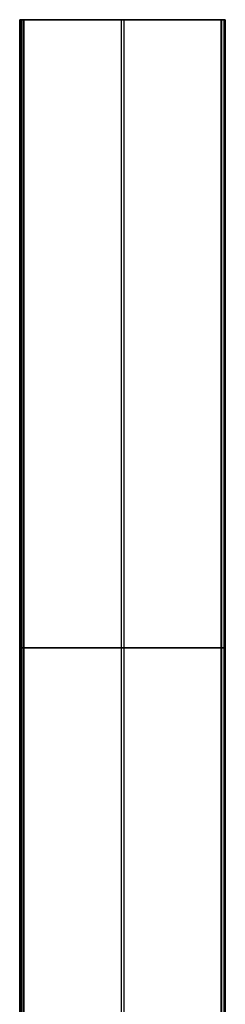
# Model space of a CAD drawing. Header units: millimetres. Extents: x 6038 to 7358, y -8545 to -7225.
# Tile 285 of 285: x 6647 to 6750, y -7718 to -7225. Entities that reach past the tile are written whole.
import ezdxf

# ---------------------------------------------------------------- set-up
doc = ezdxf.new("R2010")
doc.units = ezdxf.units.MM

msp = doc.modelspace()

# ---------------------------------------------------------------- linework, layer by layer
at = {"color": 7, "true_color": 0xffffff}
for p, q in [((6646.73, -7224.67, 56.28), (6646.72, -7224.67, 56.24)), ((6646.72, -7224.67, 56.24), (6646.72, -7224.67, 56.21)), ((6646.72, -7224.67, 56.21), (6646.72, -7224.67, 56.18)), ((6646.72, -7224.67, 56.18), (6646.72, -7224.67, 56.14)), ((6646.72, -7224.67, 56.14), (6646.72, -7224.67, 56.11)), ((6646.72, -7224.67, 56.11), (6646.72, -7224.67, 56.07)), ((6646.72, -7224.67, 56.07), (6646.72, -7224.67, 56.04)), ((6646.72, -7224.67, 56.04), (6646.73, -7224.67, 56.01)), ((6646.73, -7224.67, 56.28), (6646.72, -7224.67, 56.24)), ((6646.72, -7224.67, 56.24), (6646.72, -7224.67, 56.21)), ((6646.72, -7224.67, 56.21), (6646.72, -7224.67, 56.18)), ((6646.72, -7224.67, 56.18), (6646.72, -7224.67, 56.14)), ((6646.72, -7224.67, 56.14), (6646.72, -7224.67, 56.11)), ((6646.72, -7224.67, 56.11), (6646.72, -7224.67, 56.07)), ((6646.72, -7224.67, 56.07), (6646.72, -7224.67, 56.04)), ((6646.72, -7224.67, 56.04), (6646.73, -7224.67, 56.01)), ((6646.74, -7224.67, 56.31), (6646.73, -7224.67, 56.28)), ((6646.73, -7224.67, 56.01), (6646.73, -7224.67, 55.97)), ((6646.73, -7224.67, 55.97), (6646.74, -7224.67, 55.94)), ((6646.74, -7224.67, 56.31), (6646.73, -7224.67, 56.28)), ((6646.73, -7224.67, 56.01), (6646.73, -7224.67, 55.97)), ((6646.73, -7224.67, 55.97), (6646.74, -7224.67, 55.94)), ((6646.75, -7224.67, 56.38), (6646.74, -7224.67, 56.35)), ((6646.74, -7224.67, 56.35), (6646.74, -7224.67, 56.31)), ((6646.74, -7224.67, 55.94), (6646.74, -7224.67, 55.91)), ((6646.74, -7224.67, 55.91), (6646.74, -7854.67, 55.91)), ((6646.74, -7224.67, 55.91), (6646.74, -7854.67, 55.91)), ((6646.74, -7224.67, 55.91), (6647.53, -7224.67, 52.5)), ((6646.75, -7224.67, 56.38), (6646.74, -7224.67, 56.35)), ((6646.74, -7224.67, 56.35), (6646.74, -7224.67, 56.31)), ((6646.74, -7224.67, 55.94), (6646.74, -7224.67, 55.91)), ((6646.74, -7224.67, 55.91), (6647.53, -7224.67, 52.5)), ((6646.76, -7224.67, 56.41), (6646.75, -7224.67, 56.38)), ((6646.76, -7224.67, 56.41), (6646.75, -7224.67, 56.38)), ((6646.77, -7224.67, 56.44), (6646.76, -7224.67, 56.41)), ((6646.77, -7224.67, 56.44), (6646.76, -7224.67, 56.41)), ((6646.78, -7224.67, 56.48), (6646.77, -7224.67, 56.44)), ((6646.78, -7224.67, 56.48), (6646.77, -7224.67, 56.44)), ((6646.79, -7224.67, 56.51), (6646.78, -7224.67, 56.48)), ((6646.79, -7224.67, 56.51), (6646.78, -7224.67, 56.48)), ((6646.81, -7224.67, 56.54), (6646.79, -7224.67, 56.51)), ((6646.81, -7224.67, 56.54), (6646.79, -7224.67, 56.51)), ((6646.82, -7224.67, 56.57), (6646.81, -7224.67, 56.54)), ((6646.82, -7224.67, 56.57), (6646.81, -7224.67, 56.54)), ((6646.84, -7224.67, 56.6), (6646.82, -7224.67, 56.57)), ((6646.84, -7224.67, 56.6), (6646.82, -7224.67, 56.57)), ((6646.85, -7224.67, 56.63), (6646.84, -7224.67, 56.6)), ((6646.85, -7224.67, 56.63), (6646.84, -7224.67, 56.6)), ((6646.87, -7224.67, 56.66), (6646.85, -7224.67, 56.63)), ((6646.87, -7224.67, 56.66), (6646.85, -7224.67, 56.63)), ((6646.89, -7224.67, 56.69), (6646.87, -7224.67, 56.66)), ((6646.87, -7854.67, 56.66), (6646.87, -7224.67, 56.66)), ((6646.89, -7224.67, 56.69), (6646.87, -7224.67, 56.66)), ((6646.91, -7224.67, 56.72), (6646.89, -7224.67, 56.69)), ((6646.91, -7224.67, 56.72), (6646.89, -7224.67, 56.69)), ((6646.93, -7224.67, 56.74), (6646.91, -7224.67, 56.72)), ((6646.93, -7224.67, 56.74), (6646.91, -7224.67, 56.72)), ((6646.95, -7224.67, 56.77), (6646.93, -7224.67, 56.74)), ((6646.95, -7224.67, 56.77), (6646.93, -7224.67, 56.74)), ((6646.97, -7224.67, 56.8), (6646.95, -7224.67, 56.77)), ((6646.97, -7224.67, 56.8), (6646.95, -7224.67, 56.77)), ((6647, -7224.67, 56.82), (6646.97, -7224.67, 56.8)), ((6647, -7224.67, 56.82), (6646.97, -7224.67, 56.8)), ((6647.02, -7224.67, 56.85), (6647, -7224.67, 56.82)), ((6647.02, -7224.67, 56.85), (6647, -7224.67, 56.82)), ((6647.04, -7224.67, 56.87), (6647.02, -7224.67, 56.85)), ((6647.04, -7224.67, 56.87), (6647.02, -7224.67, 56.85)), ((6647.07, -7224.67, 56.89), (6647.04, -7224.67, 56.87)), ((6647.07, -7224.67, 56.89), (6647.04, -7224.67, 56.87)), ((6647.1, -7224.67, 56.91), (6647.07, -7224.67, 56.89)), ((6647.1, -7224.67, 56.91), (6647.07, -7224.67, 56.89)), ((6647.12, -7224.67, 56.93), (6647.1, -7224.67, 56.91)), ((6647.12, -7224.67, 56.93), (6647.1, -7224.67, 56.91)), ((6647.15, -7224.67, 56.95), (6647.12, -7224.67, 56.93)), ((6647.15, -7224.67, 56.95), (6647.12, -7224.67, 56.93)), ((6647.14, -7224.67, 54.2), (6647.14, -7854.67, 54.2)), ((6647.18, -7224.67, 56.97), (6647.15, -7224.67, 56.95)), ((6647.18, -7224.67, 56.97), (6647.15, -7224.67, 56.95)), ((6647.21, -7224.67, 56.99), (6647.18, -7224.67, 56.97)), ((6647.21, -7224.67, 56.99), (6647.18, -7224.67, 56.97)), ((6647.24, -7224.67, 57.01), (6647.21, -7224.67, 56.99)), ((6647.24, -7224.67, 57.01), (6647.21, -7224.67, 56.99)), ((6647.27, -7224.67, 57.02), (6647.24, -7224.67, 57.01)), ((6647.27, -7224.67, 57.02), (6647.24, -7224.67, 57.01)), ((6647.3, -7224.67, 57.04), (6647.27, -7224.67, 57.02)), ((6647.3, -7224.67, 57.04), (6647.27, -7224.67, 57.02)), ((6647.33, -7224.67, 57.05), (6647.3, -7224.67, 57.04)), ((6647.33, -7224.67, 57.05), (6647.3, -7224.67, 57.04)), ((6647.36, -7224.67, 57.07), (6647.33, -7224.67, 57.05)), ((6647.36, -7224.67, 57.07), (6647.33, -7224.67, 57.05)), ((6647.39, -7224.67, 57.08), (6647.36, -7224.67, 57.07)), ((6647.39, -7224.67, 57.08), (6647.36, -7224.67, 57.07)), ((6647.43, -7224.67, 57.09), (6647.39, -7224.67, 57.08)), ((6647.43, -7224.67, 57.09), (6647.39, -7224.67, 57.08)), ((6647.46, -7224.67, 57.1), (6647.43, -7224.67, 57.09)), ((6647.46, -7224.67, 57.1), (6647.43, -7224.67, 57.09)), ((6647.49, -7224.67, 57.1), (6647.46, -7224.67, 57.1)), ((6647.49, -7224.67, 57.1), (6647.46, -7224.67, 57.1)), ((6647.49, -7854.67, 57.1), (6647.49, -7224.67, 57.1)), ((6647.49, -7854.67, 57.1), (6647.49, -7224.67, 57.1)), ((6747.85, -7224.67, 80.27), (6647.49, -7224.67, 57.1)), ((6747.85, -7224.67, 80.27), (6647.49, -7224.67, 57.1)), ((6647.53, -7224.67, 52.5), (6647.53, -7854.67, 52.5)), ((6647.53, -7224.67, 52.5), (6647.53, -7854.67, 52.5)), ((6647.53, -7224.67, 52.5), (6647.54, -7224.67, 52.46)), ((6647.53, -7224.67, 52.5), (6647.54, -7224.67, 52.46)), ((6647.54, -7224.67, 52.46), (6647.55, -7224.67, 52.43)), ((6647.54, -7224.67, 52.46), (6647.55, -7224.67, 52.43)), ((6647.55, -7224.67, 52.43), (6647.56, -7224.67, 52.4)), ((6647.55, -7224.67, 52.43), (6647.56, -7224.67, 52.4)), ((6647.56, -7224.67, 52.4), (6647.57, -7224.67, 52.36)), ((6647.56, -7224.67, 52.4), (6647.57, -7224.67, 52.36)), ((6647.57, -7224.67, 52.36), (6647.58, -7224.67, 52.33)), ((6647.57, -7224.67, 52.36), (6647.58, -7224.67, 52.33)), ((6647.58, -7224.67, 52.33), (6647.6, -7224.67, 52.3)), ((6647.58, -7224.67, 52.33), (6647.6, -7224.67, 52.3)), ((6647.6, -7224.67, 52.3), (6647.61, -7224.67, 52.27)), ((6647.6, -7224.67, 52.3), (6647.61, -7224.67, 52.27)), ((6647.61, -7224.67, 52.27), (6647.63, -7224.67, 52.24)), ((6647.61, -7224.67, 52.27), (6647.63, -7224.67, 52.24)), ((6647.63, -7224.67, 52.24), (6647.65, -7224.67, 52.21)), ((6647.63, -7224.67, 52.24), (6647.65, -7224.67, 52.21)), ((6647.65, -7224.67, 52.21), (6647.66, -7224.67, 52.18)), ((6647.65, -7224.67, 52.21), (6647.66, -7224.67, 52.18)), ((6647.66, -7224.67, 52.18), (6647.68, -7224.67, 52.15)), ((6647.66, -7224.67, 52.18), (6647.68, -7224.67, 52.15)), ((6647.68, -7224.67, 52.15), (6647.7, -7224.67, 52.13)), ((6647.68, -7224.67, 52.15), (6647.7, -7224.67, 52.13)), ((6647.7, -7224.67, 52.13), (6647.72, -7224.67, 52.1)), ((6647.7, -7224.67, 52.13), (6647.72, -7224.67, 52.1)), ((6647.72, -7224.67, 52.1), (6647.74, -7224.67, 52.07)), ((6647.72, -7224.67, 52.1), (6647.74, -7224.67, 52.07)), ((6647.74, -7224.67, 52.07), (6647.77, -7224.67, 52.05)), ((6647.74, -7224.67, 52.07), (6647.77, -7224.67, 52.05)), ((6647.77, -7224.67, 52.05), (6647.79, -7224.67, 52.02)), ((6647.77, -7224.67, 52.05), (6647.79, -7224.67, 52.02)), ((6647.79, -7224.67, 52.02), (6647.81, -7224.67, 52)), ((6647.79, -7224.67, 52.02), (6647.81, -7224.67, 52)), ((6647.81, -7224.67, 52), (6647.84, -7224.67, 51.97)), ((6647.81, -7224.67, 52), (6647.84, -7224.67, 51.97)), ((6647.84, -7224.67, 51.97), (6647.87, -7224.67, 51.95)), ((6647.84, -7224.67, 51.97), (6647.87, -7224.67, 51.95)), ((6647.87, -7224.67, 51.95), (6647.89, -7224.67, 51.93)), ((6647.87, -7224.67, 51.95), (6647.89, -7224.67, 51.93)), ((6647.89, -7224.67, 51.93), (6647.92, -7224.67, 51.91)), ((6647.89, -7224.67, 51.93), (6647.92, -7224.67, 51.91)), ((6647.92, -7224.67, 51.91), (6647.95, -7224.67, 51.89)), ((6647.92, -7224.67, 51.91), (6647.95, -7224.67, 51.89)), ((6647.95, -7224.67, 51.89), (6647.98, -7224.67, 51.87)), ((6647.95, -7224.67, 51.89), (6647.98, -7224.67, 51.87)), ((6647.98, -7224.67, 51.87), (6648.01, -7224.67, 51.85)), ((6647.98, -7224.67, 51.87), (6648.01, -7224.67, 51.85)), ((6648.01, -7224.67, 51.85), (6648.03, -7224.67, 51.84)), ((6648.01, -7224.67, 51.85), (6648.03, -7224.67, 51.84)), ((6648.03, -7224.67, 51.84), (6648.07, -7224.67, 51.82)), ((6648.03, -7224.67, 51.84), (6648.07, -7224.67, 51.82)), ((6648.07, -7224.67, 51.82), (6648.1, -7224.67, 51.81)), ((6648.07, -7224.67, 51.82), (6648.1, -7224.67, 51.81)), ((6648.1, -7224.67, 51.81), (6648.13, -7224.67, 51.79)), ((6648.1, -7224.67, 51.81), (6648.13, -7224.67, 51.79)), ((6648.13, -7224.67, 51.79), (6648.16, -7224.67, 51.78)), ((6648.13, -7224.67, 51.79), (6648.16, -7224.67, 51.78)), ((6648.16, -7224.67, 51.78), (6648.19, -7224.67, 51.77)), ((6648.16, -7224.67, 51.78), (6648.19, -7224.67, 51.77)), ((6648.19, -7224.67, 51.77), (6648.22, -7224.67, 51.76)), ((6648.19, -7224.67, 51.77), (6648.22, -7224.67, 51.76)), ((6648.22, -7224.67, 51.76), (6648.26, -7224.67, 51.75)), ((6648.22, -7224.67, 51.76), (6648.26, -7224.67, 51.75)), ((6648.26, -7224.67, 51.75), (6648.29, -7224.67, 51.74)), ((6648.26, -7224.67, 51.75), (6648.29, -7224.67, 51.74)), ((6648.29, -7224.67, 51.74), (6648.32, -7224.67, 51.74)), ((6648.29, -7224.67, 51.74), (6648.32, -7224.67, 51.74)), ((6648.32, -7224.67, 51.74), (6648.36, -7224.67, 51.73)), ((6648.32, -7224.67, 51.74), (6648.36, -7224.67, 51.73)), ((6648.36, -7224.67, 51.73), (6648.39, -7224.67, 51.73)), ((6648.36, -7224.67, 51.73), (6648.39, -7224.67, 51.73)), ((6648.39, -7224.67, 51.73), (6648.43, -7224.67, 51.72)), ((6648.39, -7224.67, 51.73), (6648.43, -7224.67, 51.72)), ((6648.43, -7224.67, 51.72), (6648.46, -7224.67, 51.72)), ((6648.43, -7224.67, 51.72), (6648.46, -7224.67, 51.72)), ((6648.46, -7224.67, 51.72), (6648.49, -7224.67, 51.72)), ((6648.46, -7224.67, 51.72), (6648.49, -7224.67, 51.72)), ((6648.49, -7224.67, 51.72), (6648.53, -7224.67, 51.72)), ((6648.49, -7224.67, 51.72), (6648.53, -7224.67, 51.72)), ((6648.51, -7854.67, 51.72), (6648.51, -7224.67, 51.72)), ((6648.53, -7224.67, 51.72), (6648.56, -7224.67, 51.72)), ((6648.53, -7224.67, 51.72), (6648.56, -7224.67, 51.72)), ((6648.56, -7224.67, 51.72), (6648.6, -7224.67, 51.72)), ((6648.56, -7224.67, 51.72), (6648.6, -7224.67, 51.72)), ((6648.6, -7224.67, 51.72), (6648.63, -7224.67, 51.73)), ((6648.6, -7224.67, 51.72), (6648.63, -7224.67, 51.73)), ((6648.63, -7224.67, 51.73), (6648.66, -7224.67, 51.73)), ((6648.63, -7224.67, 51.73), (6648.66, -7224.67, 51.73)), ((6648.66, -7224.67, 51.73), (6648.7, -7224.67, 51.74)), ((6648.66, -7224.67, 51.73), (6648.7, -7224.67, 51.74)), ((6648.7, -7224.67, 51.74), (6648.73, -7224.67, 51.75)), ((6648.7, -7224.67, 51.74), (6648.73, -7224.67, 51.75)), ((6648.73, -7224.67, 51.75), (6648.73, -7854.67, 51.75)), ((6648.73, -7224.67, 51.75), (6648.73, -7854.67, 51.75)), ((6648.73, -7224.67, 51.75), (6749.09, -7224.67, 74.92)), ((6648.73, -7224.67, 51.75), (6749.09, -7224.67, 74.92)), ((6710.52, -7224.67, 66.01), (6686.07, -7224.67, 66.01)), ((6697.67, -7224.67, 68.69), (6697.67, -7815.46, 68.69)), ((6698.29, -7224.67, 68.83), (6698.29, -7224.67, 63.19)), ((6698.91, -7224.67, 63.33), (6698.91, -7815.46, 63.33)), ((6747.85, -7854.67, 80.27), (6747.85, -7224.67, 80.27)), ((6747.85, -7854.67, 80.27), (6747.85, -7224.67, 80.27)), ((6747.89, -7224.67, 80.28), (6747.85, -7224.67, 80.27)), ((6747.89, -7224.67, 80.28), (6747.85, -7224.67, 80.27)), ((6747.92, -7224.67, 80.29), (6747.89, -7224.67, 80.28)), ((6747.92, -7224.67, 80.29), (6747.89, -7224.67, 80.28)), ((6747.95, -7224.67, 80.29), (6747.92, -7224.67, 80.29)), ((6747.95, -7224.67, 80.29), (6747.92, -7224.67, 80.29)), ((6747.99, -7224.67, 80.3), (6747.95, -7224.67, 80.29)), ((6747.99, -7224.67, 80.3), (6747.95, -7224.67, 80.29)), ((6748.02, -7224.67, 80.3), (6747.99, -7224.67, 80.3)), ((6748.02, -7224.67, 80.3), (6747.99, -7224.67, 80.3)), ((6748.06, -7224.67, 80.3), (6748.02, -7224.67, 80.3)), ((6748.06, -7224.67, 80.3), (6748.02, -7224.67, 80.3)), ((6748.09, -7224.67, 80.3), (6748.06, -7224.67, 80.3)), ((6748.09, -7224.67, 80.3), (6748.06, -7224.67, 80.3)), ((6748.08, -7854.67, 80.3), (6748.08, -7224.67, 80.3)), ((6748.12, -7224.67, 80.3), (6748.09, -7224.67, 80.3)), ((6748.12, -7224.67, 80.3), (6748.09, -7224.67, 80.3)), ((6748.16, -7224.67, 80.3), (6748.12, -7224.67, 80.3)), ((6748.16, -7224.67, 80.3), (6748.12, -7224.67, 80.3)), ((6748.19, -7224.67, 80.29), (6748.16, -7224.67, 80.3)), ((6748.19, -7224.67, 80.29), (6748.16, -7224.67, 80.3)), ((6748.23, -7224.67, 80.29), (6748.19, -7224.67, 80.29)), ((6748.23, -7224.67, 80.29), (6748.19, -7224.67, 80.29)), ((6748.26, -7224.67, 80.28), (6748.23, -7224.67, 80.29)), ((6748.26, -7224.67, 80.28), (6748.23, -7224.67, 80.29)), ((6748.29, -7224.67, 80.28), (6748.26, -7224.67, 80.28)), ((6748.29, -7224.67, 80.28), (6748.26, -7224.67, 80.28)), ((6748.33, -7224.67, 80.27), (6748.29, -7224.67, 80.28)), ((6748.33, -7224.67, 80.27), (6748.29, -7224.67, 80.28)), ((6748.36, -7224.67, 80.26), (6748.33, -7224.67, 80.27)), ((6748.36, -7224.67, 80.26), (6748.33, -7224.67, 80.27)), ((6748.39, -7224.67, 80.25), (6748.36, -7224.67, 80.26)), ((6748.39, -7224.67, 80.25), (6748.36, -7224.67, 80.26)), ((6748.42, -7224.67, 80.24), (6748.39, -7224.67, 80.25)), ((6748.42, -7224.67, 80.24), (6748.39, -7224.67, 80.25)), ((6748.46, -7224.67, 80.23), (6748.42, -7224.67, 80.24)), ((6748.46, -7224.67, 80.23), (6748.42, -7224.67, 80.24)), ((6748.49, -7224.67, 80.21), (6748.46, -7224.67, 80.23)), ((6748.49, -7224.67, 80.21), (6748.46, -7224.67, 80.23)), ((6748.52, -7224.67, 80.2), (6748.49, -7224.67, 80.21)), ((6748.52, -7224.67, 80.2), (6748.49, -7224.67, 80.21)), ((6748.55, -7224.67, 80.18), (6748.52, -7224.67, 80.2)), ((6748.55, -7224.67, 80.18), (6748.52, -7224.67, 80.2)), ((6748.58, -7224.67, 80.17), (6748.55, -7224.67, 80.18)), ((6748.58, -7224.67, 80.17), (6748.55, -7224.67, 80.18)), ((6748.61, -7224.67, 80.15), (6748.58, -7224.67, 80.17)), ((6748.61, -7224.67, 80.15), (6748.58, -7224.67, 80.17)), ((6748.64, -7224.67, 80.13), (6748.61, -7224.67, 80.15)), ((6748.64, -7224.67, 80.13), (6748.61, -7224.67, 80.15)), ((6748.67, -7224.67, 80.11), (6748.64, -7224.67, 80.13)), ((6748.67, -7224.67, 80.11), (6748.64, -7224.67, 80.13)), ((6748.69, -7224.67, 80.09), (6748.67, -7224.67, 80.11)), ((6748.69, -7224.67, 80.09), (6748.67, -7224.67, 80.11)), ((6748.72, -7224.67, 80.07), (6748.69, -7224.67, 80.09)), ((6748.72, -7224.67, 80.07), (6748.69, -7224.67, 80.09)), ((6748.74, -7224.67, 80.05), (6748.72, -7224.67, 80.07)), ((6748.74, -7224.67, 80.05), (6748.72, -7224.67, 80.07)), ((6748.77, -7224.67, 80.02), (6748.74, -7224.67, 80.05)), ((6748.77, -7224.67, 80.02), (6748.74, -7224.67, 80.05)), ((6748.79, -7224.67, 80), (6748.77, -7224.67, 80.02)), ((6748.79, -7224.67, 80), (6748.77, -7224.67, 80.02)), ((6748.82, -7224.67, 79.97), (6748.79, -7224.67, 80)), ((6748.82, -7224.67, 79.97), (6748.79, -7224.67, 80)), ((6748.84, -7224.67, 79.95), (6748.82, -7224.67, 79.97)), ((6748.84, -7224.67, 79.95), (6748.82, -7224.67, 79.97)), ((6748.86, -7224.67, 79.92), (6748.84, -7224.67, 79.95)), ((6748.86, -7224.67, 79.92), (6748.84, -7224.67, 79.95)), ((6748.88, -7224.67, 79.89), (6748.86, -7224.67, 79.92)), ((6748.88, -7224.67, 79.89), (6748.86, -7224.67, 79.92)), ((6748.9, -7224.67, 79.87), (6748.88, -7224.67, 79.89)), ((6748.9, -7224.67, 79.87), (6748.88, -7224.67, 79.89)), ((6748.92, -7224.67, 79.84), (6748.9, -7224.67, 79.87)), ((6748.92, -7224.67, 79.84), (6748.9, -7224.67, 79.87)), ((6748.94, -7224.67, 79.81), (6748.92, -7224.67, 79.84)), ((6748.94, -7224.67, 79.81), (6748.92, -7224.67, 79.84)), ((6748.96, -7224.67, 79.78), (6748.94, -7224.67, 79.81)), ((6748.96, -7224.67, 79.78), (6748.94, -7224.67, 79.81)), ((6748.97, -7224.67, 79.75), (6748.96, -7224.67, 79.78)), ((6748.97, -7224.67, 79.75), (6748.96, -7224.67, 79.78)), ((6748.99, -7224.67, 79.72), (6748.97, -7224.67, 79.75)), ((6748.99, -7224.67, 79.72), (6748.97, -7224.67, 79.75)), ((6749, -7224.67, 79.69), (6748.99, -7224.67, 79.72)), ((6749, -7224.67, 79.69), (6748.99, -7224.67, 79.72)), ((6749.01, -7224.67, 79.66), (6749, -7224.67, 79.69)), ((6749.01, -7224.67, 79.66), (6749, -7224.67, 79.69)), ((6749.02, -7224.67, 79.62), (6749.01, -7224.67, 79.66)), ((6749.02, -7224.67, 79.62), (6749.01, -7224.67, 79.66)), ((6749.04, -7224.67, 79.59), (6749.02, -7224.67, 79.62)), ((6749.04, -7224.67, 79.59), (6749.02, -7224.67, 79.62)), ((6749.05, -7224.67, 79.53), (6749.04, -7224.67, 79.56)), ((6749.04, -7224.67, 79.56), (6749.04, -7224.67, 79.59)), ((6749.05, -7224.67, 79.53), (6749.04, -7224.67, 79.56)), ((6749.04, -7224.67, 79.56), (6749.04, -7224.67, 79.59)), ((6749.84, -7224.67, 76.12), (6749.05, -7224.67, 79.53)), ((6749.05, -7224.67, 79.53), (6749.05, -7854.67, 79.53)), ((6749.05, -7224.67, 79.53), (6749.05, -7854.67, 79.53)), ((6749.84, -7224.67, 76.12), (6749.05, -7224.67, 79.53)), ((6749.09, -7224.67, 74.92), (6749.09, -7854.67, 74.92)), ((6749.09, -7224.67, 74.92), (6749.09, -7854.67, 74.92)), ((6749.09, -7224.67, 74.92), (6749.12, -7224.67, 74.92)), ((6749.09, -7224.67, 74.92), (6749.12, -7224.67, 74.92)), ((6749.12, -7224.67, 74.92), (6749.16, -7224.67, 74.93)), ((6749.12, -7224.67, 74.92), (6749.16, -7224.67, 74.93)), ((6749.16, -7224.67, 74.93), (6749.19, -7224.67, 74.94)), ((6749.16, -7224.67, 74.93), (6749.19, -7224.67, 74.94)), ((6749.19, -7224.67, 74.94), (6749.22, -7224.67, 74.96)), ((6749.19, -7224.67, 74.94), (6749.22, -7224.67, 74.96)), ((6749.22, -7224.67, 74.96), (6749.25, -7224.67, 74.97)), ((6749.22, -7224.67, 74.96), (6749.25, -7224.67, 74.97)), ((6749.25, -7224.67, 74.97), (6749.28, -7224.67, 74.98)), ((6749.25, -7224.67, 74.97), (6749.28, -7224.67, 74.98)), ((6749.28, -7224.67, 74.98), (6749.32, -7224.67, 75)), ((6749.28, -7224.67, 74.98), (6749.32, -7224.67, 75)), ((6749.32, -7224.67, 75), (6749.35, -7224.67, 75.01)), ((6749.32, -7224.67, 75), (6749.35, -7224.67, 75.01)), ((6749.35, -7224.67, 75.01), (6749.38, -7224.67, 75.03)), ((6749.35, -7224.67, 75.01), (6749.38, -7224.67, 75.03)), ((6749.38, -7224.67, 75.03), (6749.4, -7224.67, 75.05)), ((6749.38, -7224.67, 75.03), (6749.4, -7224.67, 75.05)), ((6749.4, -7224.67, 75.05), (6749.43, -7224.67, 75.07)), ((6749.4, -7224.67, 75.05), (6749.43, -7224.67, 75.07)), ((6749.43, -7224.67, 75.07), (6749.46, -7224.67, 75.09)), ((6749.43, -7224.67, 75.07), (6749.46, -7224.67, 75.09)), ((6749.45, -7224.67, 77.82), (6749.45, -7854.67, 77.82)), ((6749.46, -7224.67, 75.09), (6749.49, -7224.67, 75.11)), ((6749.46, -7224.67, 75.09), (6749.49, -7224.67, 75.11)), ((6749.49, -7224.67, 75.11), (6749.51, -7224.67, 75.13)), ((6749.49, -7224.67, 75.11), (6749.51, -7224.67, 75.13)), ((6749.51, -7224.67, 75.13), (6749.54, -7224.67, 75.15)), ((6749.51, -7224.67, 75.13), (6749.54, -7224.67, 75.15)), ((6749.54, -7224.67, 75.15), (6749.56, -7224.67, 75.17)), ((6749.54, -7224.67, 75.15), (6749.56, -7224.67, 75.17)), ((6749.56, -7224.67, 75.17), (6749.59, -7224.67, 75.2)), ((6749.56, -7224.67, 75.17), (6749.59, -7224.67, 75.2)), ((6749.59, -7224.67, 75.2), (6749.61, -7224.67, 75.22)), ((6749.59, -7224.67, 75.2), (6749.61, -7224.67, 75.22)), ((6749.61, -7224.67, 75.22), (6749.63, -7224.67, 75.25)), ((6749.61, -7224.67, 75.22), (6749.63, -7224.67, 75.25)), ((6749.63, -7224.67, 75.25), (6749.66, -7224.67, 75.28)), ((6749.63, -7224.67, 75.25), (6749.66, -7224.67, 75.28)), ((6749.66, -7224.67, 75.28), (6749.68, -7224.67, 75.3)), ((6749.66, -7224.67, 75.28), (6749.68, -7224.67, 75.3)), ((6749.68, -7224.67, 75.3), (6749.7, -7224.67, 75.33)), ((6749.68, -7224.67, 75.3), (6749.7, -7224.67, 75.33)), ((6749.7, -7224.67, 75.33), (6749.71, -7224.67, 75.36)), ((6749.7, -7224.67, 75.33), (6749.71, -7224.67, 75.36)), ((6749.71, -7224.67, 75.36), (6749.73, -7224.67, 75.39)), ((6749.71, -7224.67, 75.36), (6749.73, -7224.67, 75.39)), ((6749.73, -7224.67, 75.39), (6749.75, -7224.67, 75.42)), ((6749.73, -7224.67, 75.39), (6749.75, -7224.67, 75.42)), ((6749.75, -7224.67, 75.42), (6749.76, -7224.67, 75.45)), ((6749.75, -7224.67, 75.42), (6749.76, -7224.67, 75.45)), ((6749.76, -7224.67, 75.45), (6749.78, -7224.67, 75.48)), ((6749.76, -7224.67, 75.45), (6749.78, -7224.67, 75.48)), ((6749.78, -7224.67, 75.48), (6749.79, -7224.67, 75.51)), ((6749.78, -7224.67, 75.48), (6749.79, -7224.67, 75.51)), ((6749.79, -7224.67, 75.51), (6749.8, -7224.67, 75.54)), ((6749.79, -7224.67, 75.51), (6749.8, -7224.67, 75.54)), ((6749.8, -7224.67, 75.54), (6749.82, -7224.67, 75.58)), ((6749.8, -7224.67, 75.54), (6749.82, -7224.67, 75.58)), ((6749.82, -7224.67, 75.58), (6749.83, -7224.67, 75.61)), ((6749.82, -7224.67, 75.58), (6749.83, -7224.67, 75.61)), ((6749.83, -7224.67, 75.61), (6749.83, -7224.67, 75.64)), ((6749.83, -7224.67, 75.64), (6749.84, -7224.67, 75.67)), ((6749.83, -7224.67, 75.61), (6749.83, -7224.67, 75.64)), ((6749.83, -7224.67, 75.64), (6749.84, -7224.67, 75.67)), ((6749.84, -7224.67, 75.67), (6749.85, -7224.67, 75.71)), ((6749.85, -7224.67, 76.08), (6749.84, -7224.67, 76.12)), ((6749.84, -7224.67, 76.12), (6749.84, -7854.67, 76.12)), ((6749.84, -7224.67, 76.12), (6749.84, -7854.67, 76.12)), ((6749.84, -7224.67, 75.67), (6749.85, -7224.67, 75.71)), ((6749.85, -7224.67, 76.08), (6749.84, -7224.67, 76.12)), ((6749.85, -7224.67, 75.71), (6749.85, -7224.67, 75.74)), ((6749.85, -7224.67, 75.74), (6749.86, -7224.67, 75.78)), ((6749.86, -7224.67, 76.01), (6749.85, -7224.67, 76.05)), ((6749.85, -7224.67, 76.05), (6749.85, -7224.67, 76.08)), ((6749.85, -7224.67, 75.71), (6749.85, -7224.67, 75.74)), ((6749.85, -7224.67, 75.74), (6749.86, -7224.67, 75.78)), ((6749.86, -7224.67, 76.01), (6749.85, -7224.67, 76.05)), ((6749.85, -7224.67, 76.05), (6749.85, -7224.67, 76.08)), ((6749.86, -7224.67, 75.78), (6749.86, -7224.67, 75.81)), ((6749.86, -7224.67, 75.81), (6749.86, -7224.67, 75.84)), ((6749.86, -7224.67, 75.84), (6749.87, -7224.67, 75.88)), ((6749.87, -7224.67, 75.91), (6749.86, -7224.67, 75.95)), ((6749.86, -7224.67, 75.95), (6749.86, -7224.67, 75.98)), ((6749.86, -7224.67, 75.98), (6749.86, -7224.67, 76.01)), ((6749.86, -7224.67, 75.78), (6749.86, -7224.67, 75.81)), ((6749.86, -7224.67, 75.81), (6749.86, -7224.67, 75.84)), ((6749.86, -7224.67, 75.84), (6749.87, -7224.67, 75.88)), ((6749.87, -7224.67, 75.91), (6749.86, -7224.67, 75.95)), ((6749.86, -7224.67, 75.95), (6749.86, -7224.67, 75.98)), ((6749.86, -7224.67, 75.98), (6749.86, -7224.67, 76.01)), ((6749.87, -7224.67, 75.88), (6749.87, -7224.67, 75.91)), ((6749.87, -7854.67, 75.89), (6749.87, -7224.67, 75.89)), ((6749.87, -7224.67, 75.88), (6749.87, -7224.67, 75.91)), ((6646.73, -7539.67, 56.01), (6646.72, -7539.67, 56.04)), ((6646.72, -7539.67, 56.04), (6646.72, -7539.67, 56.07)), ((6646.72, -7539.67, 56.07), (6646.72, -7539.67, 56.11)), ((6646.72, -7539.67, 56.11), (6646.72, -7539.67, 56.14)), ((6646.72, -7539.67, 56.14), (6646.72, -7539.67, 56.18)), ((6646.72, -7539.67, 56.18), (6646.72, -7539.67, 56.21)), ((6646.72, -7539.67, 56.21), (6646.72, -7539.67, 56.24)), ((6646.72, -7539.67, 56.24), (6646.73, -7539.67, 56.28)), ((6646.74, -7539.67, 55.94), (6646.73, -7539.67, 55.97)), ((6646.73, -7539.67, 55.97), (6646.73, -7539.67, 56.01)), ((6646.73, -7539.67, 56.28), (6646.74, -7539.67, 56.31)), ((6646.74, -7539.67, 55.91), (6646.74, -7539.67, 55.94)), ((6646.74, -7539.67, 56.31), (6646.74, -7539.67, 56.35)), ((6646.74, -7539.67, 56.35), (6646.75, -7539.67, 56.38)), ((6647.53, -7539.67, 52.5), (6646.74, -7539.67, 55.91)), ((6646.75, -7539.67, 56.38), (6646.76, -7539.67, 56.41)), ((6646.76, -7539.67, 56.41), (6646.77, -7539.67, 56.44)), ((6646.77, -7539.67, 56.44), (6646.78, -7539.67, 56.48)), ((6646.78, -7539.67, 56.48), (6646.79, -7539.67, 56.51)), ((6646.79, -7539.67, 56.51), (6646.81, -7539.67, 56.54)), ((6646.81, -7539.67, 56.54), (6646.82, -7539.67, 56.57)), ((6646.82, -7539.67, 56.57), (6646.84, -7539.67, 56.6)), ((6646.84, -7539.67, 56.6), (6646.85, -7539.67, 56.63)), ((6646.85, -7539.67, 56.63), (6646.87, -7539.67, 56.66)), ((6646.87, -7539.67, 56.66), (6646.89, -7539.67, 56.69)), ((6646.89, -7539.67, 56.69), (6646.91, -7539.67, 56.72)), ((6646.91, -7539.67, 56.72), (6646.93, -7539.67, 56.74)), ((6646.93, -7539.67, 56.74), (6646.95, -7539.67, 56.77)), ((6646.95, -7539.67, 56.77), (6646.97, -7539.67, 56.8)), ((6646.97, -7539.67, 56.8), (6647, -7539.67, 56.82)), ((6647, -7539.67, 56.82), (6647.02, -7539.67, 56.85)), ((6647.02, -7539.67, 56.85), (6647.04, -7539.67, 56.87)), ((6647.04, -7539.67, 56.87), (6647.07, -7539.67, 56.89)), ((6647.07, -7539.67, 56.89), (6647.1, -7539.67, 56.91)), ((6647.1, -7539.67, 56.91), (6647.12, -7539.67, 56.93)), ((6647.12, -7539.67, 56.93), (6647.15, -7539.67, 56.95)), ((6647.15, -7539.67, 56.95), (6647.18, -7539.67, 56.97)), ((6647.18, -7539.67, 56.97), (6647.21, -7539.67, 56.99)), ((6647.21, -7539.67, 56.99), (6647.24, -7539.67, 57.01)), ((6647.24, -7539.67, 57.01), (6647.27, -7539.67, 57.02)), ((6647.27, -7539.67, 57.02), (6647.3, -7539.67, 57.04)), ((6647.3, -7539.67, 57.04), (6647.33, -7539.67, 57.05)), ((6647.33, -7539.67, 57.05), (6647.36, -7539.67, 57.07)), ((6647.36, -7539.67, 57.07), (6647.39, -7539.67, 57.08)), ((6647.39, -7539.67, 57.08), (6647.43, -7539.67, 57.09)), ((6647.43, -7539.67, 57.09), (6647.46, -7539.67, 57.1)), ((6647.46, -7539.67, 57.1), (6647.49, -7539.67, 57.1)), ((6647.49, -7539.67, 57.1), (6747.85, -7539.67, 80.27)), ((6647.54, -7539.67, 52.46), (6647.53, -7539.67, 52.5)), ((6647.55, -7539.67, 52.43), (6647.54, -7539.67, 52.46)), ((6647.56, -7539.67, 52.4), (6647.55, -7539.67, 52.43)), ((6647.57, -7539.67, 52.36), (6647.56, -7539.67, 52.4)), ((6647.58, -7539.67, 52.33), (6647.57, -7539.67, 52.36)), ((6647.6, -7539.67, 52.3), (6647.58, -7539.67, 52.33)), ((6647.61, -7539.67, 52.27), (6647.6, -7539.67, 52.3)), ((6647.63, -7539.67, 52.24), (6647.61, -7539.67, 52.27)), ((6647.65, -7539.67, 52.21), (6647.63, -7539.67, 52.24)), ((6647.66, -7539.67, 52.18), (6647.65, -7539.67, 52.21)), ((6647.68, -7539.67, 52.15), (6647.66, -7539.67, 52.18)), ((6647.7, -7539.67, 52.13), (6647.68, -7539.67, 52.15)), ((6647.72, -7539.67, 52.1), (6647.7, -7539.67, 52.13)), ((6647.74, -7539.67, 52.07), (6647.72, -7539.67, 52.1)), ((6647.77, -7539.67, 52.05), (6647.74, -7539.67, 52.07)), ((6647.79, -7539.67, 52.02), (6647.77, -7539.67, 52.05)), ((6647.81, -7539.67, 52), (6647.79, -7539.67, 52.02)), ((6647.84, -7539.67, 51.97), (6647.81, -7539.67, 52)), ((6647.87, -7539.67, 51.95), (6647.84, -7539.67, 51.97)), ((6647.89, -7539.67, 51.93), (6647.87, -7539.67, 51.95)), ((6647.92, -7539.67, 51.91), (6647.89, -7539.67, 51.93)), ((6647.95, -7539.67, 51.89), (6647.92, -7539.67, 51.91)), ((6647.98, -7539.67, 51.87), (6647.95, -7539.67, 51.89)), ((6648.01, -7539.67, 51.85), (6647.98, -7539.67, 51.87)), ((6648.03, -7539.67, 51.84), (6648.01, -7539.67, 51.85)), ((6648.07, -7539.67, 51.82), (6648.03, -7539.67, 51.84)), ((6648.1, -7539.67, 51.81), (6648.07, -7539.67, 51.82)), ((6648.13, -7539.67, 51.79), (6648.1, -7539.67, 51.81)), ((6648.16, -7539.67, 51.78), (6648.13, -7539.67, 51.79)), ((6648.19, -7539.67, 51.77), (6648.16, -7539.67, 51.78)), ((6648.22, -7539.67, 51.76), (6648.19, -7539.67, 51.77)), ((6648.26, -7539.67, 51.75), (6648.22, -7539.67, 51.76)), ((6648.29, -7539.67, 51.74), (6648.26, -7539.67, 51.75)), ((6648.32, -7539.67, 51.74), (6648.29, -7539.67, 51.74)), ((6648.36, -7539.67, 51.73), (6648.32, -7539.67, 51.74)), ((6648.39, -7539.67, 51.73), (6648.36, -7539.67, 51.73)), ((6648.43, -7539.67, 51.72), (6648.39, -7539.67, 51.73)), ((6648.46, -7539.67, 51.72), (6648.43, -7539.67, 51.72)), ((6648.49, -7539.67, 51.72), (6648.46, -7539.67, 51.72)), ((6648.53, -7539.67, 51.72), (6648.49, -7539.67, 51.72)), ((6648.56, -7539.67, 51.72), (6648.53, -7539.67, 51.72)), ((6648.6, -7539.67, 51.72), (6648.56, -7539.67, 51.72)), ((6648.63, -7539.67, 51.73), (6648.6, -7539.67, 51.72)), ((6648.66, -7539.67, 51.73), (6648.63, -7539.67, 51.73)), ((6648.7, -7539.67, 51.74), (6648.66, -7539.67, 51.73)), ((6648.73, -7539.67, 51.75), (6648.7, -7539.67, 51.74)), ((6749.09, -7539.67, 74.92), (6648.73, -7539.67, 51.75)), ((6747.85, -7539.67, 80.27), (6747.89, -7539.67, 80.28)), ((6747.89, -7539.67, 80.28), (6747.92, -7539.67, 80.29)), ((6747.92, -7539.67, 80.29), (6747.95, -7539.67, 80.29)), ((6747.95, -7539.67, 80.29), (6747.99, -7539.67, 80.3)), ((6747.99, -7539.67, 80.3), (6748.02, -7539.67, 80.3)), ((6748.02, -7539.67, 80.3), (6748.06, -7539.67, 80.3)), ((6748.06, -7539.67, 80.3), (6748.09, -7539.67, 80.3)), ((6748.09, -7539.67, 80.3), (6748.12, -7539.67, 80.3)), ((6748.12, -7539.67, 80.3), (6748.16, -7539.67, 80.3)), ((6748.16, -7539.67, 80.3), (6748.19, -7539.67, 80.29)), ((6748.19, -7539.67, 80.29), (6748.23, -7539.67, 80.29)), ((6748.23, -7539.67, 80.29), (6748.26, -7539.67, 80.28)), ((6748.26, -7539.67, 80.28), (6748.29, -7539.67, 80.28)), ((6748.29, -7539.67, 80.28), (6748.33, -7539.67, 80.27)), ((6748.33, -7539.67, 80.27), (6748.36, -7539.67, 80.26)), ((6748.36, -7539.67, 80.26), (6748.39, -7539.67, 80.25)), ((6748.39, -7539.67, 80.25), (6748.42, -7539.67, 80.24)), ((6748.42, -7539.67, 80.24), (6748.46, -7539.67, 80.23)), ((6748.46, -7539.67, 80.23), (6748.49, -7539.67, 80.21)), ((6748.49, -7539.67, 80.21), (6748.52, -7539.67, 80.2)), ((6748.52, -7539.67, 80.2), (6748.55, -7539.67, 80.18)), ((6748.55, -7539.67, 80.18), (6748.58, -7539.67, 80.17)), ((6748.58, -7539.67, 80.17), (6748.61, -7539.67, 80.15)), ((6748.61, -7539.67, 80.15), (6748.64, -7539.67, 80.13)), ((6748.64, -7539.67, 80.13), (6748.67, -7539.67, 80.11)), ((6748.67, -7539.67, 80.11), (6748.69, -7539.67, 80.09)), ((6748.69, -7539.67, 80.09), (6748.72, -7539.67, 80.07)), ((6748.72, -7539.67, 80.07), (6748.74, -7539.67, 80.05)), ((6748.74, -7539.67, 80.05), (6748.77, -7539.67, 80.02)), ((6748.77, -7539.67, 80.02), (6748.79, -7539.67, 80)), ((6748.79, -7539.67, 80), (6748.82, -7539.67, 79.97)), ((6748.82, -7539.67, 79.97), (6748.84, -7539.67, 79.95)), ((6748.84, -7539.67, 79.95), (6748.86, -7539.67, 79.92)), ((6748.86, -7539.67, 79.92), (6748.88, -7539.67, 79.89)), ((6748.88, -7539.67, 79.89), (6748.9, -7539.67, 79.87)), ((6748.9, -7539.67, 79.87), (6748.92, -7539.67, 79.84)), ((6748.92, -7539.67, 79.84), (6748.94, -7539.67, 79.81)), ((6748.94, -7539.67, 79.81), (6748.96, -7539.67, 79.78)), ((6748.96, -7539.67, 79.78), (6748.97, -7539.67, 79.75)), ((6748.97, -7539.67, 79.75), (6748.99, -7539.67, 79.72)), ((6748.99, -7539.67, 79.72), (6749, -7539.67, 79.69)), ((6749, -7539.67, 79.69), (6749.01, -7539.67, 79.66)), ((6749.01, -7539.67, 79.66), (6749.02, -7539.67, 79.62)), ((6749.02, -7539.67, 79.62), (6749.04, -7539.67, 79.59)), ((6749.04, -7539.67, 79.59), (6749.04, -7539.67, 79.56)), ((6749.04, -7539.67, 79.56), (6749.05, -7539.67, 79.53)), ((6749.05, -7539.67, 79.53), (6749.84, -7539.67, 76.12)), ((6749.12, -7539.67, 74.92), (6749.09, -7539.67, 74.92)), ((6749.16, -7539.67, 74.93), (6749.12, -7539.67, 74.92)), ((6749.19, -7539.67, 74.94), (6749.16, -7539.67, 74.93)), ((6749.22, -7539.67, 74.96), (6749.19, -7539.67, 74.94)), ((6749.25, -7539.67, 74.97), (6749.22, -7539.67, 74.96)), ((6749.28, -7539.67, 74.98), (6749.25, -7539.67, 74.97)), ((6749.32, -7539.67, 75), (6749.28, -7539.67, 74.98)), ((6749.35, -7539.67, 75.01), (6749.32, -7539.67, 75)), ((6749.38, -7539.67, 75.03), (6749.35, -7539.67, 75.01)), ((6749.4, -7539.67, 75.05), (6749.38, -7539.67, 75.03)), ((6749.43, -7539.67, 75.07), (6749.4, -7539.67, 75.05)), ((6749.46, -7539.67, 75.09), (6749.43, -7539.67, 75.07)), ((6749.49, -7539.67, 75.11), (6749.46, -7539.67, 75.09)), ((6749.51, -7539.67, 75.13), (6749.49, -7539.67, 75.11)), ((6749.54, -7539.67, 75.15), (6749.51, -7539.67, 75.13)), ((6749.56, -7539.67, 75.17), (6749.54, -7539.67, 75.15)), ((6749.59, -7539.67, 75.2), (6749.56, -7539.67, 75.17)), ((6749.61, -7539.67, 75.22), (6749.59, -7539.67, 75.2)), ((6749.63, -7539.67, 75.25), (6749.61, -7539.67, 75.22)), ((6749.66, -7539.67, 75.28), (6749.63, -7539.67, 75.25)), ((6749.68, -7539.67, 75.3), (6749.66, -7539.67, 75.28)), ((6749.7, -7539.67, 75.33), (6749.68, -7539.67, 75.3)), ((6749.71, -7539.67, 75.36), (6749.7, -7539.67, 75.33)), ((6749.73, -7539.67, 75.39), (6749.71, -7539.67, 75.36)), ((6749.75, -7539.67, 75.42), (6749.73, -7539.67, 75.39)), ((6749.76, -7539.67, 75.45), (6749.75, -7539.67, 75.42)), ((6749.78, -7539.67, 75.48), (6749.76, -7539.67, 75.45)), ((6749.79, -7539.67, 75.51), (6749.78, -7539.67, 75.48)), ((6749.8, -7539.67, 75.54), (6749.79, -7539.67, 75.51)), ((6749.82, -7539.67, 75.58), (6749.8, -7539.67, 75.54)), ((6749.83, -7539.67, 75.61), (6749.82, -7539.67, 75.58)), ((6749.84, -7539.67, 75.67), (6749.83, -7539.67, 75.64)), ((6749.83, -7539.67, 75.64), (6749.83, -7539.67, 75.61)), ((6749.84, -7539.67, 76.12), (6749.85, -7539.67, 76.08)), ((6749.85, -7539.67, 75.71), (6749.84, -7539.67, 75.67)), ((6749.85, -7539.67, 76.08), (6749.85, -7539.67, 76.05)), ((6749.85, -7539.67, 76.05), (6749.86, -7539.67, 76.01)), ((6749.86, -7539.67, 75.78), (6749.85, -7539.67, 75.74)), ((6749.85, -7539.67, 75.74), (6749.85, -7539.67, 75.71)), ((6749.86, -7539.67, 76.01), (6749.86, -7539.67, 75.98)), ((6749.86, -7539.67, 75.98), (6749.86, -7539.67, 75.95)), ((6749.86, -7539.67, 75.95), (6749.87, -7539.67, 75.91)), ((6749.87, -7539.67, 75.88), (6749.86, -7539.67, 75.84)), ((6749.86, -7539.67, 75.84), (6749.86, -7539.67, 75.81)), ((6749.86, -7539.67, 75.81), (6749.86, -7539.67, 75.78)), ((6749.87, -7539.67, 75.91), (6749.87, -7539.67, 75.88))]:
    msp.add_line(p, q, dxfattribs=at)

doc.saveas('drawing.dxf')
